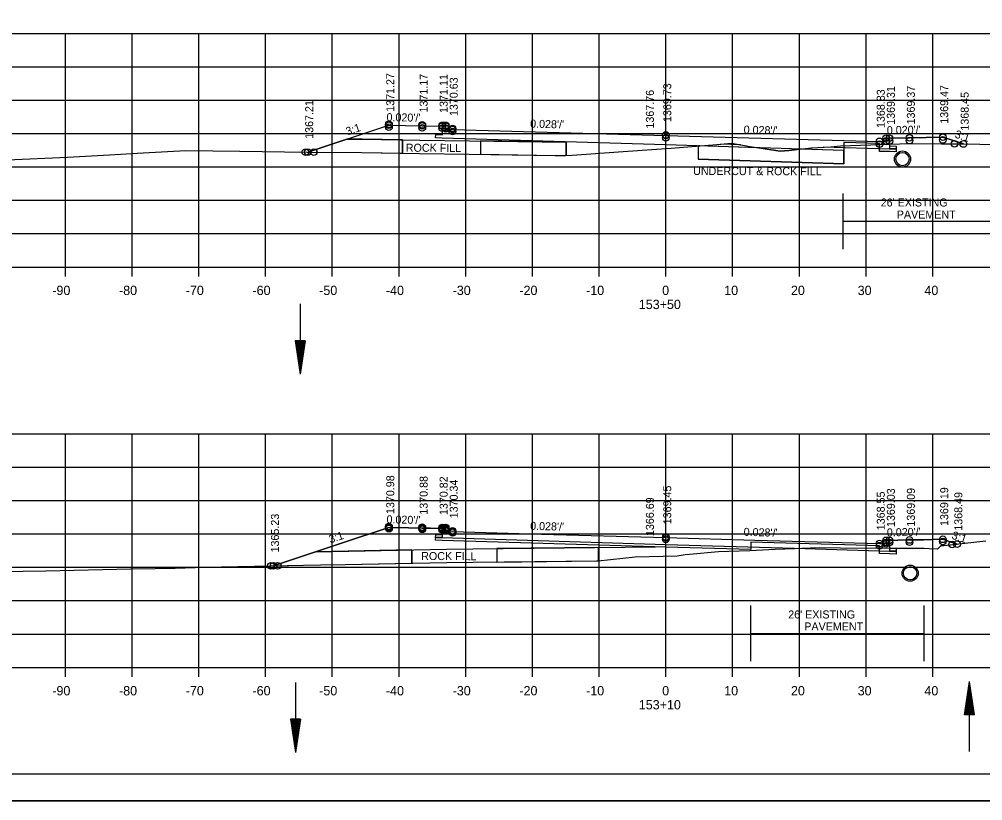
# Model space of a CAD drawing. Extents: x 1374311 to 1383814, y 384102 to 406278.
# Drawn here: x 1381531.7 to 1381676.1, y 392431.4 to 392548.6 of the extents above; entities that cross this region are included whole.
import ezdxf

# ---------------------------------------------------------------- set-up
doc = ezdxf.new("R2010")
doc.units = 0
for name, color, linetype in [('R_Axis', 7, 'Continuous'), ('R_Axis Annot', 7, 'Continuous'), ('R_Border', 7, 'Continuous'), ('R_Draft', 7, 'Continuous'), ('R_Exist Surface', 7, 'Continuous'), ('R_Fin Surface', 7, 'Continuous'), ('R_Grid', 7, 'Continuous'), ('R_No Plot', 7, 'Continuous'), ('R_Water', 7, 'Continuous'), ('R_Xsect Elev', 7, 'Continuous'), ('R_Xsect Slope', 7, 'Continuous')]:
    doc.layers.add(name, color=color, linetype=linetype)

msp = doc.modelspace()

# ---------------------------------------------------------------- linework, layer by layer
at = {"layer": 'R_Axis'}
for p, q in [((1381488.66, 392511.43), (1381768.66, 392511.43)), ((1381538.66, 392510.03), (1381538.66, 392511.43)), ((1381548.66, 392510.03), (1381548.66, 392511.43)), ((1381558.66, 392510.03), (1381558.66, 392511.43)), ((1381568.66, 392510.03), (1381568.66, 392511.43)), ((1381578.66, 392510.03), (1381578.66, 392511.43)), ((1381588.66, 392510.03), (1381588.66, 392511.43)), ((1381598.66, 392510.03), (1381598.66, 392511.43)), ((1381608.66, 392510.03), (1381608.66, 392511.43)), ((1381618.66, 392510.03), (1381618.66, 392511.43)), ((1381628.66, 392510.03), (1381628.66, 392511.43)), ((1381638.66, 392510.03), (1381638.66, 392511.43)), ((1381648.66, 392510.03), (1381648.66, 392511.43)), ((1381658.66, 392510.03), (1381658.66, 392511.43)), ((1381668.66, 392510.03), (1381668.66, 392511.43)), ((1381488.66, 392451.43), (1381768.66, 392451.43)), ((1381538.66, 392450.03), (1381538.66, 392451.43)), ((1381548.66, 392450.03), (1381548.66, 392451.43)), ((1381558.66, 392450.03), (1381558.66, 392451.43)), ((1381568.66, 392450.03), (1381568.66, 392451.43)), ((1381578.66, 392450.03), (1381578.66, 392451.43)), ((1381588.66, 392450.03), (1381588.66, 392451.43)), ((1381598.66, 392450.03), (1381598.66, 392451.43)), ((1381608.66, 392450.03), (1381608.66, 392451.43)), ((1381618.66, 392450.03), (1381618.66, 392451.43)), ((1381628.66, 392450.03), (1381628.66, 392451.43)), ((1381638.66, 392450.03), (1381638.66, 392451.43)), ((1381648.66, 392450.03), (1381648.66, 392451.43)), ((1381658.66, 392450.03), (1381658.66, 392451.43)), ((1381668.66, 392450.03), (1381668.66, 392451.43))]:
    msp.add_line(p, q, dxfattribs=at)
at = {"layer": 'R_Border'}
msp.add_line((1381786.84, 392435.43), (1381470.66, 392435.43), dxfattribs=at)
at = {"layer": 'R_Draft'}
for p, q in [((1381573.12, 392500.39), (1381573.87, 392495.39)), ((1381574.62, 392500.39), (1381573.12, 392500.39)), ((1381573.25, 392500.39), (1381573.87, 392496.22)), ((1381573.37, 392500.39), (1381573.87, 392497.08)), ((1381573.5, 392500.39), (1381573.87, 392497.92)), ((1381573.63, 392500.39), (1381573.87, 392498.76)), ((1381573.75, 392500.39), (1381573.87, 392499.6)), ((1381574.62, 392500.39), (1381573.87, 392495.39)), ((1381574.11, 392500.39), (1381573.87, 392498.76)), ((1381574.37, 392500.39), (1381573.87, 392497.08)), ((1381574.5, 392500.39), (1381573.87, 392496.22)), ((1381574.24, 392500.39), (1381573.87, 392497.92)), ((1381573.99, 392500.39), (1381573.87, 392499.6)), ((1381673.4, 392444.32), (1381674.15, 392449.32)), ((1381673.53, 392444.32), (1381674.15, 392448.49)), ((1381674.9, 392444.32), (1381674.15, 392449.32)), ((1381674.78, 392444.32), (1381674.15, 392448.49)), ((1381673.66, 392444.32), (1381674.15, 392447.63)), ((1381674.65, 392444.32), (1381674.15, 392447.63)), ((1381673.78, 392444.32), (1381674.15, 392446.79)), ((1381673.91, 392444.32), (1381674.15, 392445.95)), ((1381674.53, 392444.32), (1381674.15, 392446.79)), ((1381674.4, 392444.32), (1381674.15, 392445.95)), ((1381674.9, 392444.32), (1381673.4, 392444.32)), ((1381674.04, 392444.32), (1381674.15, 392445.11)), ((1381674.27, 392444.32), (1381674.15, 392445.11)), ((1381572.39, 392443.66), (1381573.14, 392438.66)), ((1381573.89, 392443.66), (1381572.39, 392443.66)), ((1381572.52, 392443.66), (1381573.14, 392439.49)), ((1381572.65, 392443.66), (1381573.14, 392440.35)), ((1381572.77, 392443.66), (1381573.14, 392441.18)), ((1381572.9, 392443.66), (1381573.14, 392442.03)), ((1381573.03, 392443.66), (1381573.14, 392442.87)), ((1381573.89, 392443.66), (1381573.14, 392438.66)), ((1381573.39, 392443.66), (1381573.14, 392442.03)), ((1381573.64, 392443.66), (1381573.14, 392440.35)), ((1381573.77, 392443.66), (1381573.14, 392439.49)), ((1381573.52, 392443.66), (1381573.14, 392441.18)), ((1381573.26, 392443.66), (1381573.14, 392442.87))]:
    msp.add_line(p, q, dxfattribs=at)
at = {"layer": 'R_Exist Surface'}
for points in [[(1381529.93, 392527.49), (1381538.96, 392527.89), (1381545.26, 392528.24), (1381550.3, 392528.56), (1381556.73, 392528.87), (1381564.81, 392528.81), (1381574.84, 392528.64), (1381583.11, 392528.57), (1381591.75, 392528.45), (1381599.17, 392528.34), (1381612.04, 392528.15), (1381613.6, 392528.16), (1381614.6, 392528.2), (1381622.23, 392528.73), (1381627.26, 392529.07), (1381629.44, 392529.24), (1381636.29, 392529.79), (1381638.48, 392530.01), (1381641.28, 392529.49), (1381645.76, 392528.79), (1381647.1, 392528.91), (1381650.45, 392529.28), (1381653.36, 392529.46), (1381654.84, 392529.57), (1381659.33, 392529.73), (1381665.21, 392529.96), (1381669.95, 392529.91), (1381681.44, 392529.78)], [(1381528.92, 392465.82), (1381535.73, 392465.91), (1381548.47, 392466.19), (1381552.12, 392466.25), (1381555.12, 392466.3), (1381559.59, 392466.46), (1381574.35, 392466.74), (1381576.89, 392466.78), (1381580.59, 392466.85), (1381595.82, 392467.14), (1381599.76, 392467.18), (1381618.24, 392467.4), (1381618.53, 392467.39), (1381624.03, 392468.01), (1381630.36, 392468.15), (1381631.53, 392468.33), (1381632.18, 392468.39), (1381636.52, 392468.81), (1381638.11, 392468.87), (1381641.26, 392468.96), (1381645.02, 392469.12), (1381651.66, 392469.38), (1381654.83, 392469.36), (1381665.09, 392469.28), (1381667.38, 392469.27), (1381668.09, 392469.26), (1381669.32, 392469.21), (1381669.41, 392469.21), (1381669.84, 392469.65), (1381669.87, 392469.68), (1381669.9, 392469.68), (1381670.3, 392469.68), (1381675.72, 392470.29), (1381676.63, 392470.38)]]:
    msp.add_lwpolyline(points, dxfattribs=at)
for centre in [(1381664.12, 392527.61), (1381665.26, 392465.54)]:
    msp.add_circle(centre, 1.21, dxfattribs=at)
at = {"layer": 'R_Fin Surface'}
for p, q in [((1381580.85, 392530.59), (1381576.18, 392529.04)), ((1381589.17, 392530.49), (1381589.17, 392528.49)), ((1381589.17, 392528.49), (1381589.17, 392530.49)), ((1381600.89, 392530.32), (1381600.89, 392528.32)), ((1381613.71, 392530.13), (1381600.89, 392530.32)), ((1381600.89, 392530.32), (1381600.89, 392528.32)), ((1381613.71, 392530.13), (1381613.71, 392528.16)), ((1381613.71, 392528.17), (1381613.71, 392530.13)), ((1381633.67, 392529.58), (1381633.5, 392529.57)), ((1381633.5, 392529.57), (1381633.5, 392527.58)), ((1381633.5, 392529.57), (1381633.5, 392527.58)), ((1381642.44, 392529.31), (1381633.67, 392529.58)), ((1381655.32, 392528.91), (1381648.92, 392529.11)), ((1381590.59, 392469.04), (1381576.22, 392468.77)), ((1381590.59, 392469.04), (1381590.59, 392467.04)), ((1381590.59, 392467.04), (1381590.59, 392469.04)), ((1381618.58, 392469.4), (1381603.31, 392469.22)), ((1381603.31, 392469.22), (1381603.31, 392467.22)), ((1381603.31, 392469.22), (1381603.31, 392467.22)), ((1381618.58, 392469.4), (1381618.58, 392467.39)), ((1381618.58, 392467.4), (1381618.58, 392469.4)), ((1381603.31, 392467.22), (1381618.24, 392467.4)), ((1381569.88, 392466.65), (1381574.35, 392466.74)), ((1381580.59, 392466.85), (1381590.59, 392467.04))]:
    msp.add_line(p, q, dxfattribs=at)
for points in [[(1381575, 392528.64), (1381587.15, 392532.69), (1381592.15, 392532.59), (1381595.15, 392532.53), (1381595.65, 392532.53), (1381595.66, 392532.03), (1381596.66, 392532.05), (1381628.66, 392531.16), (1381660.66, 392530.26), (1381661.66, 392530.24), (1381661.67, 392530.74), (1381662.17, 392530.74), (1381665.17, 392530.8), (1381670.17, 392530.9), (1381673.24, 392529.87)], [(1381662.17, 392530.38), (1381662.18, 392529.21), (1381663.18, 392529.2), (1381663.17, 392528.7), (1381662.17, 392528.73), (1381660.69, 392528.74), (1381660.69, 392529.94), (1381655.32, 392530.08), (1381655.32, 392528.91), (1381628.66, 392529.73), (1381595.15, 392530.74), (1381594.15, 392530.77), (1381594.16, 392531.27), (1381595.16, 392531.22), (1381595.15, 392532.3)], [(1381580.85, 392530.59), (1381583.13, 392530.57), (1381591.78, 392530.45), (1381599.2, 392530.34), (1381613.71, 392530.13)], [(1381589.17, 392530.49), (1381583.13, 392530.57), (1381580.85, 392530.59)], [(1381580.85, 392530.59), (1381580.85, 392530.59)], [(1381648.92, 392529.11), (1381647.1, 392528.91), (1381645.76, 392528.79), (1381642.44, 392529.31)], [(1381576.38, 392528.63), (1381583.11, 392528.57), (1381589.17, 392528.49)], [(1381600.89, 392528.32), (1381612.04, 392528.15), (1381613.6, 392528.16), (1381613.71, 392528.17), (1381613.71, 392528.17)], [(1381655.32, 392528.91), (1381655.32, 392526.91), (1381633.5, 392527.58)], [(1381633.5, 392527.58), (1381655.32, 392526.91), (1381655.32, 392528.91)], [(1381569.87, 392466.65), (1381580.19, 392470.09), (1381587.15, 392472.41), (1381590.09, 392472.35), (1381592.15, 392472.31), (1381593.39, 392472.29), (1381595.15, 392472.25), (1381595.36, 392472.25), (1381595.65, 392472.25), (1381595.66, 392471.96), (1381595.66, 392471.75), (1381596.25, 392471.76), (1381596.66, 392471.77), (1381610.01, 392471.4), (1381628.66, 392470.87), (1381642.01, 392470.5), (1381660.66, 392469.98), (1381661.08, 392469.97), (1381661.66, 392469.96), (1381661.67, 392470.25), (1381661.67, 392470.46), (1381661.97, 392470.46), (1381662.17, 392470.46), (1381663.41, 392470.48), (1381665.17, 392470.52), (1381667.24, 392470.56), (1381670.17, 392470.62), (1381671.26, 392470.26), (1381672.29, 392469.91)], [(1381662.17, 392470.1), (1381662.18, 392468.93), (1381663.18, 392468.92), (1381663.17, 392468.42), (1381662.17, 392468.45), (1381660.65, 392468.48), (1381660.65, 392469.64), (1381641.39, 392470.2), (1381641.39, 392469.09), (1381628.66, 392469.45), (1381595.15, 392470.46), (1381594.15, 392470.49), (1381594.16, 392470.99), (1381595.16, 392470.94), (1381595.15, 392472.02)], [(1381576.22, 392468.77), (1381576.22, 392468.77), (1381569.88, 392466.65)], [(1381576.22, 392468.77), (1381595.79, 392469.14), (1381599.73, 392469.18), (1381627.1, 392469.5)], [(1381618.24, 392467.4), (1381618.53, 392467.39), (1381618.58, 392467.4), (1381618.58, 392467.4)], [(1381574.35, 392466.74), (1381576.89, 392466.78), (1381580.59, 392466.85)]]:
    msp.add_lwpolyline(points, dxfattribs=at)
msp.add_arc((1381575.88, 392528.63), 0.5, 359.4975, 53.3365, dxfattribs=at)
at = {"layer": 'R_Grid'}
for p, q in [((1381488.66, 392546.43), (1381768.66, 392546.43)), ((1381538.66, 392511.43), (1381538.66, 392546.43)), ((1381548.66, 392511.43), (1381548.66, 392546.43)), ((1381558.66, 392511.43), (1381558.66, 392546.43)), ((1381568.66, 392511.43), (1381568.66, 392546.43)), ((1381578.66, 392511.43), (1381578.66, 392546.43)), ((1381588.66, 392511.43), (1381588.66, 392546.43)), ((1381598.66, 392511.43), (1381598.66, 392546.43)), ((1381608.66, 392511.43), (1381608.66, 392546.43)), ((1381618.66, 392511.43), (1381618.66, 392546.43)), ((1381628.66, 392511.43), (1381628.66, 392546.43)), ((1381638.66, 392511.43), (1381638.66, 392546.43)), ((1381648.66, 392511.43), (1381648.66, 392546.43)), ((1381658.66, 392511.43), (1381658.66, 392546.43)), ((1381668.66, 392511.43), (1381668.66, 392546.43)), ((1381488.66, 392541.43), (1381768.66, 392541.43)), ((1381488.66, 392536.43), (1381768.66, 392536.43)), ((1381488.66, 392531.43), (1381768.66, 392531.43)), ((1381488.66, 392526.43), (1381768.66, 392526.43)), ((1381488.66, 392521.43), (1381768.66, 392521.43)), ((1381488.66, 392516.43), (1381768.66, 392516.43)), ((1381488.66, 392511.43), (1381768.66, 392511.43)), ((1381488.66, 392486.43), (1381768.66, 392486.43)), ((1381538.66, 392451.43), (1381538.66, 392486.43)), ((1381548.66, 392451.43), (1381548.66, 392486.43)), ((1381558.66, 392451.43), (1381558.66, 392486.43)), ((1381568.66, 392451.43), (1381568.66, 392486.43)), ((1381578.66, 392451.43), (1381578.66, 392486.43)), ((1381588.66, 392451.43), (1381588.66, 392486.43)), ((1381598.66, 392451.43), (1381598.66, 392486.43)), ((1381608.66, 392451.43), (1381608.66, 392486.43)), ((1381618.66, 392451.43), (1381618.66, 392486.43)), ((1381628.66, 392451.43), (1381628.66, 392486.43)), ((1381638.66, 392451.43), (1381638.66, 392486.43)), ((1381648.66, 392451.43), (1381648.66, 392486.43)), ((1381658.66, 392451.43), (1381658.66, 392486.43)), ((1381668.66, 392451.43), (1381668.66, 392486.43)), ((1381488.66, 392481.43), (1381768.66, 392481.43)), ((1381488.66, 392476.43), (1381768.66, 392476.43)), ((1381488.66, 392471.43), (1381768.66, 392471.43)), ((1381488.66, 392466.43), (1381768.66, 392466.43)), ((1381488.66, 392461.43), (1381768.66, 392461.43)), ((1381488.66, 392456.43), (1381768.66, 392456.43)), ((1381488.66, 392451.43), (1381768.66, 392451.43))]:
    msp.add_line(p, q, dxfattribs=at)
at = {"layer": 'R_No Plot'}
msp.add_line((1381458.26, 392431.45), (1381791.59, 392431.45), dxfattribs=at)
for points in [[(1381458.25, 392644.78), (1381791.59, 392644.78), (1381791.59, 392431.44), (1381458.25, 392431.44)], [(1381704.58, 392640.89), (1381704.58, 392631.01), (1381740.31, 392631.01), (1381740.31, 392628.09), (1381763.51, 392628.09), (1381763.51, 392604.87), (1381786.84, 392604.87), (1381786.84, 392435.43), (1381470.66, 392435.43), (1381470.66, 392640.89)], [(1381662.17, 392529.84), (1381665.21, 392529.96), (1381669.95, 392529.91), (1381673.24, 392529.87), (1381670.17, 392530.9), (1381665.17, 392530.8), (1381662.17, 392530.74)], [(1381636.89, 392529.85), (1381638.48, 392530.01), (1381639.82, 392529.76)], [(1381652.21, 392529.39), (1381653.36, 392529.46), (1381654.84, 392529.57), (1381659.33, 392529.73), (1381662.17, 392529.84), (1381662.18, 392529.57), (1381663.18, 392529.56), (1381663.17, 392529.06), (1381662.17, 392529.09)], [(1381569.87, 392466.65), (1381574.35, 392466.74), (1381576.89, 392466.78), (1381580.59, 392466.85), (1381595.82, 392467.14), (1381599.76, 392467.18), (1381618.24, 392467.4), (1381618.53, 392467.39), (1381624.03, 392468.01), (1381630.36, 392468.15), (1381631.53, 392468.33), (1381632.18, 392468.39), (1381636.52, 392468.81), (1381638.11, 392468.87), (1381641.26, 392468.96), (1381645.02, 392469.12), (1381647.95, 392469.23), (1381628.66, 392469.81), (1381595.15, 392470.82), (1381594.15, 392470.85), (1381594.16, 392471.35), (1381595.16, 392471.3), (1381595.15, 392472.25), (1381595.15, 392472.25), (1381593.39, 392472.29), (1381592.15, 392472.31), (1381590.09, 392472.35), (1381587.15, 392472.41), (1381580.19, 392470.09)], [(1381662.18, 392469.31), (1381665.09, 392469.28), (1381667.38, 392469.27), (1381668.09, 392469.26), (1381669.32, 392469.21), (1381669.41, 392469.21), (1381669.84, 392469.65), (1381669.87, 392469.68), (1381669.9, 392469.68), (1381670.3, 392469.68), (1381672.29, 392469.91), (1381672.29, 392469.91), (1381671.26, 392470.26), (1381670.17, 392470.62), (1381667.24, 392470.56), (1381665.17, 392470.52), (1381663.41, 392470.48), (1381662.17, 392470.46)], [(1381647.95, 392469.23), (1381651.66, 392469.38), (1381654.83, 392469.36), (1381662.18, 392469.31), (1381662.18, 392469.29), (1381663.18, 392469.28), (1381663.17, 392468.78), (1381662.17, 392468.81)]]:
    msp.add_lwpolyline(points, close=True, dxfattribs=at)
for centre in [(1381587.15, 392532.82), (1381587.15, 392532.69), (1381587.15, 392532.39), (1381592.15, 392532.72), (1381592.15, 392532.59), (1381592.15, 392532.29), (1381595.15, 392532.66), (1381595.15, 392532.53), (1381595.15, 392532.23), (1381595.65, 392532.66), (1381595.65, 392532.53), (1381595.65, 392532.23), (1381595.66, 392532.16), (1381596.66, 392532.18), (1381596.66, 392532.05), (1381596.66, 392531.75), (1381628.66, 392531.22), (1381628.66, 392531.16), (1381628.66, 392530.79), (1381660.66, 392530.26), (1381660.66, 392530.26), (1381661.66, 392530.24), (1381661.67, 392530.74), (1381661.67, 392530.74), (1381661.67, 392530.31), (1381662.17, 392530.74), (1381662.17, 392530.74), (1381662.17, 392530.31), (1381665.17, 392530.8), (1381665.17, 392530.8), (1381665.17, 392530.37), (1381670.17, 392530.9), (1381670.17, 392530.9), (1381670.17, 392530.47), (1381660.66, 392529.83), (1381671.91, 392529.89), (1381673.24, 392529.87), (1381673.24, 392529.87), (1381574.63, 392528.65), (1381574.63, 392528.65), (1381575, 392528.64), (1381575, 392528.64), (1381575.88, 392528.63), (1381575.88, 392528.63), (1381587.15, 392472.54), (1381587.15, 392472.41), (1381587.15, 392472.22), (1381592.15, 392472.44), (1381592.15, 392472.31), (1381592.15, 392472.12), (1381595.15, 392472.38), (1381595.15, 392472.25), (1381595.15, 392472.06), (1381595.65, 392472.38), (1381595.65, 392472.25), (1381595.65, 392472.06), (1381595.66, 392471.88), (1381596.66, 392471.9), (1381596.66, 392471.77), (1381596.66, 392471.58), (1381628.66, 392470.94), (1381628.66, 392470.87), (1381628.66, 392470.62), (1381660.66, 392469.98), (1381660.66, 392469.98), (1381660.66, 392469.66), (1381661.66, 392469.96), (1381661.67, 392470.46), (1381661.67, 392470.46), (1381661.67, 392470.14), (1381662.17, 392470.46), (1381662.17, 392470.46), (1381662.17, 392470.14), (1381665.17, 392470.52), (1381665.17, 392470.52), (1381665.17, 392470.2), (1381670.17, 392470.62), (1381670.17, 392470.62), (1381670.17, 392470.3), (1381671.56, 392469.84), (1381672.29, 392469.91), (1381672.29, 392469.91), (1381569.47, 392466.64), (1381569.47, 392466.64), (1381569.87, 392466.65), (1381569.87, 392466.65), (1381570.47, 392466.66), (1381570.47, 392466.66)]:
    msp.add_circle(centre, 0.5, dxfattribs=at)
at = {"layer": 'R_Water'}
for p, q in [((1381655.22, 392514.12), (1381655.22, 392522.44)), ((1381655.22, 392518.28), (1381681.22, 392518.28)), ((1381573.87, 392505.89), (1381573.87, 392495.39)), ((1381641.37, 392452.37), (1381641.37, 392460.69)), ((1381667.37, 392452.37), (1381667.37, 392460.69)), ((1381641.37, 392456.53), (1381667.37, 392456.53)), ((1381573.14, 392449.16), (1381573.14, 392438.66)), ((1381674.15, 392438.82), (1381674.15, 392449.32))]:
    msp.add_line(p, q, dxfattribs=at)
for centre in [(1381664.12, 392527.61), (1381665.26, 392465.54)]:
    msp.add_circle(centre, 1, dxfattribs=at)

# ---------------------------------------------------------------- texts
at = {"layer": 'R_Axis Annot'}
for s, p in [('-90', (1381536.7, 392507.23)), ('-80', (1381546.7, 392507.23)), ('-70', (1381556.7, 392507.23)), ('-60', (1381566.7, 392507.23)), ('-50', (1381576.7, 392507.23)), ('-40', (1381586.7, 392507.23)), ('-30', (1381596.7, 392507.23)), ('-20', (1381606.7, 392507.23)), ('-10', (1381616.7, 392507.23)), ('0', (1381628.1, 392507.23)), ('10', (1381637.4, 392507.23)), ('20', (1381647.4, 392507.23)), ('30', (1381657.4, 392507.23)), ('40', (1381667.4, 392507.23)), ('153+50', (1381624.6, 392505.13)), ('-90', (1381536.7, 392447.23)), ('-80', (1381546.7, 392447.23)), ('-70', (1381556.7, 392447.23)), ('-60', (1381566.7, 392447.23)), ('-50', (1381576.7, 392447.23)), ('-40', (1381586.7, 392447.23)), ('-30', (1381596.7, 392447.23)), ('-20', (1381606.7, 392447.23)), ('-10', (1381616.7, 392447.23)), ('0', (1381628.1, 392447.23)), ('10', (1381637.4, 392447.23)), ('20', (1381647.4, 392447.23)), ('30', (1381657.4, 392447.23)), ('40', (1381667.4, 392447.23)), ('153+10', (1381624.6, 392445.13))]:
    msp.add_text(s, height=1.4, dxfattribs=at).set_placement(p)
at = {"layer": 'R_Fin Surface'}
for s, p in [('ROCK FILL', (1381589.68, 392528.71)), ('UNDERCUT & ROCK FILL', (1381632.74, 392525.23)), ('ROCK FILL', (1381591.98, 392467.52))]:
    msp.add_text(s, height=1.2, rotation=359.8099, dxfattribs=at).set_placement(p)
at = {"layer": 'R_Water'}
for s, p in [("26' EXISTING ", (1381660.85, 392520.5)), ('PAVEMENT', (1381663.26, 392518.7)), ("26' EXISTING ", (1381646.99, 392458.76)), ('PAVEMENT', (1381649.4, 392456.96))]:
    msp.add_text(s, height=1.2, dxfattribs=at).set_placement(p)
at = {"layer": 'R_Xsect Elev'}
for s, p in [('1371.27', (1381587.95, 392534.69)), ('1371.17', (1381592.95, 392534.59)), ('1371.11', (1381595.95, 392534.53)), ('1370.63', (1381597.46, 392534.05)), ('1369.73', (1381629.46, 392533.16)), ('1368.83', (1381661.46, 392532.26)), ('1369.31', (1381662.97, 392532.74)), ('1369.37', (1381665.97, 392532.8)), ('1369.47', (1381670.97, 392532.9)), ('1367.76', (1381626.86, 392532.18)), ('1368.45', (1381674.04, 392531.87)), ('1367.21', (1381575.8, 392530.64)), ('1370.98', (1381587.95, 392474.41)), ('1370.88', (1381592.95, 392474.31)), ('1370.82', (1381595.95, 392474.25)), ('1370.34', (1381597.46, 392473.77)), ('1369.45', (1381629.46, 392472.87)), ('1368.55', (1381661.46, 392471.98)), ('1369.03', (1381662.97, 392472.46)), ('1369.09', (1381665.97, 392472.52)), ('1369.19', (1381670.97, 392472.62)), ('1368.49', (1381673.09, 392471.91)), ('1366.69', (1381626.86, 392471.11)), ('1365.23', (1381570.67, 392468.65))]:
    msp.add_text(s, height=1.2, rotation=90, dxfattribs=at).set_placement(p)
at = {"layer": 'R_Xsect Slope'}
for s, rotation, p in [("0.020'/'", 358.8542, (1381586.78, 392533.3)), ('3:1', 18.4349, (1381580.91, 392531.14)), ("0.028'/'", 358.3961, (1381608.3, 392532.33)), ("0.028'/'", 358.3961, (1381640.3, 392531.43)), ("0.020'/'", 1.1458, (1381661.78, 392531.33)), ('3:1', 341.5651, (1381671.86, 392530.86)), ("0.020'/'", 358.8542, (1381586.78, 392473.02)), ("0.028'/'", 358.3961, (1381608.3, 392472.05)), ('3:1', 18.435, (1381578.36, 392470.01)), ("0.028'/'", 358.3961, (1381640.3, 392471.15)), ("0.020'/'", 1.1458, (1381661.78, 392471.05)), ('3:1', 341.5651, (1381671.39, 392470.74))]:
    msp.add_text(s, height=1.2, rotation=rotation, dxfattribs=at).set_placement(p)

doc.saveas('drawing.dxf')
